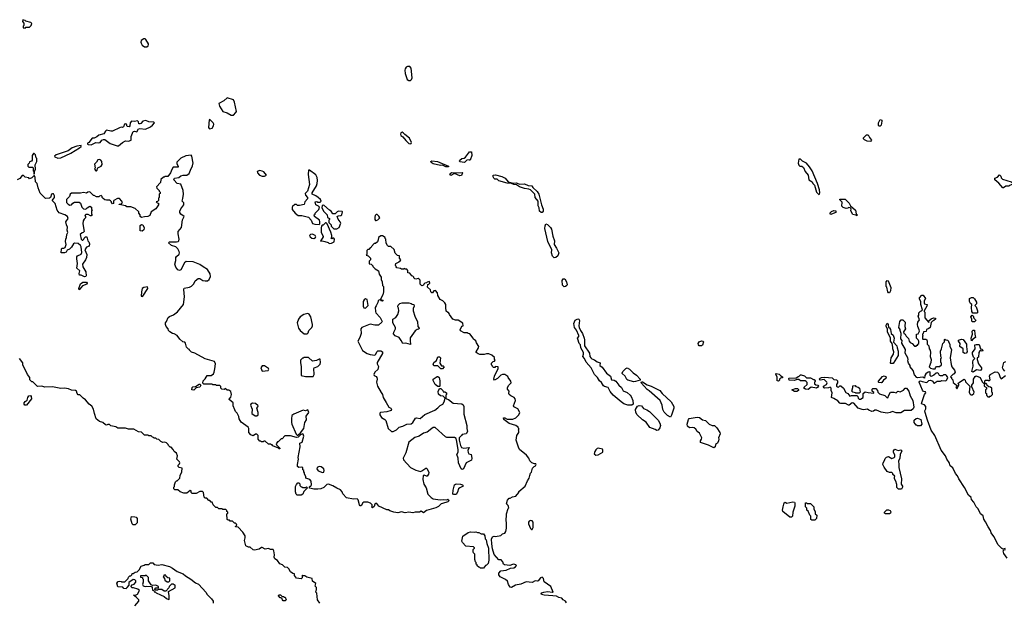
# Model space of a CAD drawing. Extents: x 1861455 to 2058065, y 200073 to 437907.
# Tile 367 of 574: x 1992894 to 2005846, y 298845 to 306490. Entities that reach past the tile are written whole.
import ezdxf

# ---------------------------------------------------------------- set-up
doc = ezdxf.new("R2010")
doc.units = 0

msp = doc.modelspace()

# ---------------------------------------------------------------- linework, layer by layer
at = {"layer": '0CON05XD'}
for points in [[(1992965, 306380), (1992975, 306390), (1993025, 306390), (1993047, 306413), (1993052, 306442), (1993040, 306455), (1992975, 306470), (1992965, 306480), (1992935, 306490), (1992930, 306465), (1992950, 306445), (1992950, 306415), (1992940, 306405), (1992940, 306385), (1992965, 306380)], [(1994565, 306133), (1994584, 306146), (1994590, 306165), (1994587, 306175), (1994555, 306232), (1994545, 306240), (1994525, 306237), (1994493, 306215), (1994487, 306195), (1994490, 306180), (1994507, 306155), (1994534, 306134), (1994565, 306133)], [(1998015, 305690), (1998035, 305692), (1998050, 305705), (1998057, 305725), (1998045, 305855), (1998025, 305873), (1997996, 305874), (1997978, 305865), (1997966, 305844), (1997962, 305825), (1997966, 305785), (1997993, 305703), (1998015, 305690)], [(1995705, 305234), (1995739, 305271), (1995744, 305285), (1995722, 305405), (1995705, 305437), (1995625, 305462), (1995578, 305422), (1995512, 305388), (1995523, 305355), (1995565, 305283), (1995625, 305266), (1995675, 305234), (1995705, 305234)], [(1994195, 304831), (1994245, 304876), (1994285, 304896), (1994325, 304894), (1994360, 304905), (1994360, 304955), (1994389, 305021), (1994405, 305024), (1994435, 305014), (1994456, 305054), (1994475, 305062), (1994549, 305051), (1994615, 305084), (1994642, 305105), (1994666, 305135), (1994660, 305145), (1994595, 305146), (1994554, 305164), (1994513, 305157), (1994486, 305124), (1994475, 305120), (1994462, 305122), (1994459, 305149), (1994445, 305162), (1994405, 305152), (1994365, 305156), (1994347, 305135), (1994343, 305097), (1994335, 305082), (1994307, 305087), (1994297, 305115), (1994285, 305121), (1994273, 305115), (1994258, 305082), (1994247, 305073), (1994227, 305077), (1994205, 305070), (1994114, 305026), (1994095, 305024), (1994034, 305036), (1994023, 305027), (1994001, 304989), (1993935, 304972), (1993910, 304950), (1993875, 304934), (1993848, 304932), (1993803, 304877), (1993787, 304865), (1993788, 304855), (1993795, 304851), (1993834, 304846), (1993895, 304877), (1993935, 304871), (1993954, 304876), (1993975, 304907), (1993995, 304917), (1994014, 304916), (1994085, 304862), (1994175, 304831), (1994195, 304831)], [(1995395, 305057), (1995425, 305064), (1995444, 305095), (1995446, 305116), (1995438, 305135), (1995395, 305180), (1995388, 305172), (1995380, 305075), (1995385, 305062), (1995395, 305057)], [(2004215, 305090), (2004195, 305090), (2004190, 305105), (2004190, 305135), (2004215, 305180), (2004235, 305168), (2004237, 305155), (2004228, 305105), (2004215, 305090)], [(1998035, 304858), (1998045, 304862), (1998049, 304875), (1998022, 304935), (1997960, 304980), (1997939, 305005), (1997925, 305010), (1997908, 305005), (1997903, 304985), (1997908, 304968), (1997935, 304952), (1997972, 304902), (1998015, 304864), (1998035, 304858)], [(2004085, 304890), (2004044, 304894), (2004005, 304910), (2003992, 304925), (2003993, 304937), (2004033, 304977), (2004057, 304977), (2004071, 304941), (2004098, 304905), (2004085, 304890)], [(1993395, 304670), (1993435, 304673), (1993565, 304737), (1993682, 304805), (1993702, 304825), (1993702, 304835), (1993646, 304826), (1993586, 304805), (1993533, 304767), (1993374, 304715), (1993350, 304695), (1993357, 304687), (1993395, 304670)], [(1996558, 300735), (1996582, 300875), (1996580, 300925), (1996610, 300935), (1996633, 301015), (1996625, 301040), (1996613, 301047), (1996587, 301033), (1996557, 301003), (1996535, 300998), (1996455, 301020), (1996382, 301018), (1996345, 300980), (1996335, 300980), (1996295, 300940), (1996285, 300940), (1996270, 300915), (1996272, 300902), (1996318, 300858), (1996315, 300850), (1996305, 300850), (1996298, 300858), (1996225, 300890), (1996215, 300900), (1996205, 300900), (1996195, 300910), (1996165, 300910), (1996125, 300950), (1996105, 300950), (1996095, 300940), (1996075, 300940), (1996065, 300950), (1996055, 300950), (1996030, 300975), (1996030, 301025), (1996015, 301040), (1995995, 301040), (1995965, 301020), (1995935, 301032), (1995908, 301065), (1995908, 301115), (1995900, 301135), (1995809, 301199), (1995783, 301245), (1995778, 301275), (1995755, 301320), (1995735, 301340), (1995723, 301363), (1995702, 301415), (1995701, 301455), (1995648, 301498), (1995652, 301515), (1995671, 301529), (1995681, 301565), (1995673, 301603), (1995645, 301620), (1995625, 301620), (1995595, 301640), (1995585, 301630), (1995552, 301632), (1995540, 301645), (1995538, 301668), (1995525, 301680), (1995485, 301680), (1995475, 301690), (1995435, 301690), (1995425, 301700), (1995315, 301700), (1995302, 301712), (1995308, 301745), (1995335, 301770), (1995360, 301815), (1995415, 301812), (1995445, 301837), (1995454, 301855), (1995459, 301899), (1995472, 301965), (1995458, 301995), (1995335, 302032), (1995197, 302107), (1995155, 302120), (1995130, 302145), (1995130, 302155), (1995115, 302160), (1995090, 302185), (1995077, 302237), (1995065, 302250), (1995040, 302255), (1995001, 302291), (1994965, 302338), (1994925, 302360), (1994903, 302363), (1994867, 302387), (1994850, 302405), (1994848, 302428), (1994820, 302455), (1994810, 302485), (1994810, 302505), (1994827, 302523), (1994848, 302575), (1994865, 302590), (1994919, 302611), (1994970, 302650), (1995051, 302745), (1995061, 302845), (1995053, 302945), (1995058, 302962), (1995130, 302975), (1995155, 302988), (1995185, 303020), (1995204, 303056), (1995243, 303087), (1995265, 303088), (1995304, 303064), (1995335, 303056), (1995365, 303057), (1995386, 303074), (1995403, 303115), (1995398, 303148), (1995365, 303208), (1995308, 303242), (1995264, 303274), (1995175, 303309), (1995085, 303313), (1995064, 303296), (1995016, 303204), (1994995, 303193), (1994975, 303200), (1994946, 303235), (1994934, 303275), (1994948, 303325), (1994949, 303365), (1994955, 303377), (1994994, 303406), (1994998, 303425), (1994991, 303445), (1994976, 303476), (1994946, 303506), (1994892, 303522), (1994852, 303555), (1994865, 303568), (1994955, 303570), (1994977, 303573), (1994988, 303582), (1994992, 303605), (1994978, 303675), (1994978, 303705), (1995022, 303758), (1995035, 303860), (1995058, 303905), (1995015, 303933), (1995000, 303955), (1995000, 303975), (1995012, 304005), (1995052, 304058), (1995052, 304082), (1995030, 304105), (1995042, 304138), (1995049, 304195), (1995046, 304244), (1995016, 304326), (1994966, 304336), (1994922, 304385), (1994930, 304405), (1994986, 304414), (1995015, 304438), (1995045, 304448), (1995095, 304448), (1995125, 304470), (1995148, 304532), (1995167, 304563), (1995170, 304595), (1995178, 304605), (1995160, 304695), (1995148, 304708), (1995078, 304702), (1995015, 304668), (1994963, 304617), (1994960, 304595), (1994980, 304565), (1994978, 304552), (1994915, 304550), (1994895, 304520), (1994880, 304475), (1994845, 304430), (1994805, 304430), (1994795, 304420), (1994785, 304420), (1994752, 304388), (1994748, 304352), (1994692, 304295), (1994698, 304275), (1994730, 304245), (1994730, 304235), (1994740, 304225), (1994740, 304205), (1994730, 304195), (1994730, 304155), (1994720, 304145), (1994720, 304115), (1994708, 304102), (1994690, 304095), (1994702, 304082), (1994718, 304078), (1994718, 304055), (1994687, 304005), (1994624, 303966), (1994604, 303916), (1994578, 303902), (1994535, 303900), (1994495, 303890), (1994480, 303905), (1994480, 303925), (1994460, 303945), (1994460, 303965), (1994415, 304008), (1994355, 304030), (1994305, 304032), (1994285, 304042), (1994202, 304062), (1994203, 304067), (1994235, 304070), (1994248, 304085), (1994237, 304105), (1994205, 304138), (1994180, 304140), (1994132, 304115), (1994127, 304105), (1994130, 304075), (1994115, 304070), (1994100, 304085), (1994100, 304095), (1994089, 304109), (1994075, 304120), (1994035, 304118), (1994013, 304123), (1993991, 304141), (1993980, 304155), (1993980, 304165), (1993967, 304177), (1993945, 304170), (1993935, 304160), (1993905, 304160), (1993875, 304180), (1993865, 304180), (1993817, 304227), (1993792, 304222), (1993775, 304212), (1993735, 304220), (1993695, 304208), (1993575, 304210), (1993560, 304195), (1993550, 304165), (1993510, 304125), (1993510, 304085), (1993530, 304065), (1993555, 304052), (1993575, 304058), (1993595, 304080), (1993615, 304090), (1993675, 304092), (1993695, 304080), (1993712, 304025), (1993732, 304002), (1993765, 304000), (1993781, 304019), (1993815, 304038), (1993837, 304027), (1993840, 303995), (1993850, 303985), (1993840, 303975), (1993840, 303935), (1993850, 303925), (1993835, 303910), (1993825, 303910), (1993795, 303930), (1993765, 303930), (1993750, 303915), (1993760, 303905), (1993760, 303885), (1993741, 303869), (1993728, 303845), (1993723, 303805), (1993742, 303708), (1993728, 303692), (1993715, 303690), (1993690, 303665), (1993703, 303603), (1993715, 303590), (1993725, 303590), (1993740, 303605), (1993743, 303617), (1993762, 303638), (1993778, 303638), (1993790, 303585), (1993802, 303572), (1993814, 303545), (1993808, 303515), (1993775, 303500), (1993750, 303465), (1993777, 303405), (1993773, 303365), (1993762, 303335), (1993720, 303275), (1993723, 303243), (1993764, 303174), (1993770, 303125), (1993764, 303116), (1993745, 303112), (1993705, 303133), (1993682, 303132), (1993678, 303155), (1993687, 303187), (1993644, 303224), (1993654, 303285), (1993644, 303346), (1993647, 303375), (1993654, 303386), (1993702, 303408), (1993712, 303428), (1993702, 303505), (1993693, 303523), (1993665, 303550), (1993615, 303552), (1993604, 303546), (1993575, 303500), (1993550, 303475), (1993520, 303460), (1993505, 303434), (1993485, 303426), (1993440, 303425), (1993443, 303477), (1993453, 303487), (1993475, 303488), (1993493, 303497), (1993506, 303534), (1993498, 303575), (1993500, 303605), (1993510, 303625), (1993513, 303667), (1993528, 303695), (1993520, 303725), (1993522, 303762), (1993508, 303795), (1993502, 303835), (1993530, 303875), (1993524, 303904), (1993487, 303927), (1993415, 303950), (1993388, 303985), (1993360, 304075), (1993320, 304115), (1993340, 304135), (1993350, 304155), (1993350, 304175), (1993340, 304200), (1993325, 304202), (1993314, 304196), (1993300, 304155), (1993288, 304142), (1993235, 304140), (1993165, 304210), (1993135, 304280), (1993122, 304335), (1993101, 304361), (1993097, 304417), (1993088, 304438), (1993082, 304438), (1993055, 304412), (1993025, 304400), (1993015, 304410), (1992965, 304420), (1992945, 304440), (1992925, 304440), (1992898, 304402), (1992860, 304385)], [(1993085, 304460), (1993090, 304465), (1993090, 304495), (1993102, 304525), (1993098, 304582), (1993118, 304625), (1993120, 304665), (1993110, 304675), (1993100, 304715), (1993085, 304732), (1993075, 304732), (1993058, 304705), (1993060, 304645), (1993048, 304632), (1993025, 304620), (1993020, 304605), (1993000, 304585), (1993000, 304565), (1993013, 304553), (1993065, 304550), (1993070, 304545), (1993070, 304505), (1993080, 304495), (1993080, 304465), (1993085, 304460)], [(1993905, 304503), (1993915, 304510), (1993917, 304535), (1993924, 304545), (1993966, 304564), (1993980, 304585), (1993974, 304625), (1993962, 304642), (1993945, 304651), (1993923, 304647), (1993905, 304616), (1993879, 304591), (1993888, 304545), (1993880, 304525), (1993894, 304505), (1993905, 304503)], [(1998535, 304554), (1998500, 304555), (1998458, 304578), (1998430, 304575), (1998335, 304595), (1998308, 304615), (1998304, 304626), (1998315, 304637), (1998390, 304625), (1998535, 304566), (1998535, 304554)], [(1998745, 304612), (1998682, 304622), (1998678, 304635), (1998683, 304645), (1998710, 304665), (1998742, 304668), (1998759, 304681), (1998810, 304755), (1998838, 304755), (1998840, 304705), (1998820, 304645), (1998813, 304643), (1998805, 304650), (1998778, 304642), (1998745, 304612)], [(2003405, 304194), (2003415, 304198), (2003421, 304215), (2003414, 304255), (2003388, 304335), (2003318, 304505), (2003285, 304558), (2003245, 304605), (2003192, 304632), (2003165, 304655), (2003144, 304656), (2003135, 304605), (2003145, 304576), (2003155, 304566), (2003185, 304564), (2003206, 304546), (2003226, 304495), (2003265, 304448), (2003275, 304386), (2003319, 304359), (2003327, 304337), (2003348, 304315), (2003374, 304225), (2003405, 304194)], [(1996085, 304432), (1996115, 304433), (1996140, 304445), (1996105, 304489), (1996085, 304500), (1996055, 304506), (1996020, 304495), (1996022, 304475), (1996050, 304445), (1996085, 304432)], [(1996835, 303800), (1996842, 303808), (1996843, 303835), (1996836, 303856), (1996774, 303904), (1996770, 303925), (1996780, 303935), (1996780, 303945), (1996830, 303995), (1996840, 304025), (1996825, 304040), (1996790, 304055), (1996780, 304095), (1996805, 304100), (1996815, 304090), (1996845, 304090), (1996858, 304105), (1996850, 304125), (1996820, 304155), (1996790, 304175), (1996742, 304195), (1996743, 304215), (1996797, 304305), (1996807, 304335), (1996813, 304375), (1996806, 304416), (1996789, 304449), (1996705, 304510), (1996695, 304510), (1996691, 304455), (1996706, 304325), (1996680, 304235), (1996650, 304205), (1996652, 304182), (1996680, 304155), (1996680, 304135), (1996643, 304097), (1996635, 304060), (1996575, 304048), (1996548, 304048), (1996535, 304060), (1996515, 304060), (1996482, 304035), (1996478, 304025), (1996480, 303995), (1996518, 303948), (1996558, 303918), (1996605, 303916), (1996695, 303893), (1996728, 303855), (1996745, 303810), (1996775, 303802), (1996835, 303800)], [(1998685, 304439), (1998615, 304470), (1998565, 304440), (1998554, 304465), (1998575, 304480), (1998615, 304477), (1998713, 304483), (1998720, 304475), (1998705, 304442), (1998685, 304439)], [(1999765, 303954), (1999755, 303954), (1999733, 303975), (1999729, 304015), (1999714, 304045), (1999713, 304105), (1999677, 304155), (1999671, 304195), (1999612, 304252), (1999592, 304262), (1999535, 304273), (1999471, 304295), (1999431, 304321), (1999395, 304323), (1999365, 304338), (1999307, 304343), (1999195, 304372), (1999175, 304392), (1999145, 304396), (1999130, 304405), (1999121, 304425), (1999124, 304446), (1999155, 304450), (1999237, 304427), (1999282, 304405), (1999321, 304361), (1999334, 304354), (1999393, 304343), (1999425, 304346), (1999475, 304326), (1999535, 304331), (1999585, 304309), (1999633, 304305), (1999643, 304283), (1999701, 304231), (1999725, 304198), (1999757, 304055), (1999781, 304001), (1999779, 303975), (1999765, 303954)], [(2005835, 304280), (2005825, 304280), (2005775, 304340), (2005723, 304383), (2005720, 304405), (2005758, 304422), (2005785, 304450), (2005800, 304435), (2005803, 304413), (2005823, 304393), (2005937, 304357), (2005960, 304335), (2005948, 304322), (2005915, 304310), (2005905, 304300), (2005865, 304300), (2005835, 304280)], [(2003905, 303910), (2003892, 303922), (2003855, 303930), (2003828, 303978), (2003830, 304005), (2003818, 304018), (2003795, 304020), (2003787, 304013), (2003765, 304010), (2003725, 304020), (2003708, 304038), (2003712, 304092), (2003680, 304125), (2003685, 304130), (2003755, 304130), (2003805, 304080), (2003822, 304042), (2003888, 303985), (2003898, 303938), (2003910, 303925), (2003905, 303910)], [(1997065, 303740), (1997095, 303760), (1997117, 303815), (1997112, 303835), (1997085, 303870), (1997072, 303905), (1997085, 303912), (1997120, 303915), (1997130, 303925), (1997140, 303965), (1997135, 303970), (1997088, 303972), (1997070, 303965), (1997045, 303940), (1997015, 303940), (1996990, 303975), (1996970, 303985), (1996895, 304050), (1996872, 304048), (1996870, 304015), (1996895, 303970), (1996940, 303925), (1996942, 303892), (1996970, 303875), (1996970, 303865), (1996960, 303855), (1996960, 303825), (1996990, 303795), (1996990, 303775), (1997025, 303740), (1997065, 303740)], [(1997585, 303852), (1997605, 303858), (1997630, 303885), (1997619, 303909), (1997595, 303929), (1997585, 303928), (1997571, 303915), (1997566, 303895), (1997568, 303865), (1997575, 303852), (1997585, 303852)], [(2003565, 303930), (2003550, 303945), (2003575, 303970), (2003605, 303980), (2003628, 303978), (2003630, 303955), (2003575, 303932), (2003565, 303930)], [(1994505, 303710), (1994480, 303715), (1994480, 303785), (1994495, 303800), (1994513, 303793), (1994532, 303755), (1994525, 303730), (1994505, 303710)], [(1996965, 303550), (1996995, 303552), (1997029, 303571), (1997037, 303607), (1997025, 303620), (1997015, 303620), (1997005, 303610), (1996992, 303612), (1997000, 303625), (1997000, 303655), (1996986, 303696), (1996938, 303808), (1996925, 303820), (1996915, 303820), (1996885, 303790), (1996875, 303790), (1996863, 303777), (1996858, 303755), (1996860, 303695), (1996888, 303645), (1996888, 303635), (1996850, 303580), (1996875, 303582), (1996906, 303576), (1996952, 303562), (1996965, 303550)], [(1999925, 303360), (1999905, 303383), (1999892, 303425), (1999894, 303465), (1999841, 303575), (1999802, 303745), (1999805, 303780), (1999815, 303808), (1999835, 303800), (1999875, 303760), (1999891, 303735), (1999906, 303645), (1999930, 303585), (1999926, 303535), (1999957, 303487), (1999986, 303425), (1999972, 303385), (1999945, 303362), (1999925, 303360)], [(1999105, 299600), (1999100, 299660), (1999115, 299692), (1999135, 299702), (1999155, 299698), (1999225, 299710), (1999245, 299730), (1999275, 299740), (1999287, 299763), (1999300, 299805), (1999298, 299885), (1999292, 299895), (1999298, 299995), (1999320, 300065), (1999330, 300075), (1999320, 300105), (1999300, 300125), (1999310, 300175), (1999335, 300200), (1999345, 300200), (1999375, 300220), (1999420, 300225), (1999460, 300275), (1999462, 300288), (1999545, 300360), (1999573, 300427), (1999598, 300465), (1999603, 300497), (1999615, 300530), (1999627, 300543), (1999640, 300595), (1999662, 300618), (1999680, 300625), (1999690, 300645), (1999685, 300652), (1999665, 300652), (1999630, 300665), (1999605, 300690), (1999590, 300725), (1999562, 300765), (1999471, 300841), (1999455, 300870), (1999427, 300965), (1999432, 301025), (1999460, 301065), (1999460, 301085), (1999450, 301095), (1999460, 301105), (1999460, 301115), (1999450, 301125), (1999450, 301135), (1999420, 301155), (1999335, 301181), (1999262, 301235), (1999260, 301255), (1999265, 301258), (1999275, 301258), (1999305, 301238), (1999383, 301237), (1999420, 301255), (1999441, 301279), (1999458, 301295), (1999472, 301325), (1999446, 301376), (1999395, 301402), (1999388, 301415), (1999416, 301484), (1999412, 301505), (1999398, 301525), (1999356, 301546), (1999334, 301565), (1999329, 301575), (1999333, 301605), (1999312, 301635), (1999312, 301655), (1999328, 301685), (1999358, 301715), (1999355, 301740), (1999320, 301785), (1999315, 301800), (1999275, 301828), (1999245, 301827), (1999225, 301818), (1999178, 301772), (1999142, 301752), (1999132, 301765), (1999138, 301805), (1999188, 301905), (1999190, 301925), (1999155, 301930), (1999145, 301920), (1999125, 301920), (1999112, 301932), (1999110, 301945), (1999100, 301955), (1999100, 301975), (1999122, 301998), (1999138, 302002), (1999150, 302015), (1999140, 302025), (1999138, 302048), (1999105, 302080), (1999066, 302096), (1999035, 302100), (1999005, 302090), (1998949, 302089), (1998926, 302096), (1998900, 302115), (1998900, 302125), (1998930, 302175), (1998932, 302195), (1998903, 302243), (1998895, 302270), (1998862, 302292), (1998860, 302305), (1998815, 302360), (1998793, 302363), (1998782, 302372), (1998743, 302373), (1998692, 302402), (1998690, 302415), (1998700, 302445), (1998715, 302460), (1998730, 302465), (1998725, 302500), (1998662, 302542), (1998625, 302542), (1998592, 302552), (1998548, 302615), (1998545, 302630), (1998535, 302640), (1998525, 302640), (1998505, 302660), (1998498, 302705), (1998500, 302745), (1998488, 302768), (1998475, 302780), (1998460, 302795), (1998425, 302810), (1998393, 302863), (1998389, 302899), (1998365, 302930), (1998342, 302928), (1998325, 302900), (1998315, 302900), (1998302, 302912), (1998298, 302938), (1998260, 302975), (1998262, 303008), (1998278, 303012), (1998290, 303025), (1998285, 303050), (1998255, 303040), (1998245, 303030), (1998222, 303028), (1998210, 303015), (1998208, 303002), (1998183, 302993), (1998162, 303015), (1998160, 303065), (1998148, 303078), (1998135, 303090), (1998105, 303080), (1998092, 303082), (1998080, 303095), (1998080, 303105), (1998065, 303120), (1998052, 303122), (1998025, 303160), (1998002, 303162), (1998000, 303195), (1997985, 303210), (1997965, 303210), (1997955, 303220), (1997945, 303210), (1997915, 303210), (1997905, 303220), (1997855, 303230), (1997845, 303240), (1997838, 303265), (1997840, 303285), (1997878, 303302), (1997885, 303310), (1997895, 303310), (1997910, 303335), (1997890, 303355), (1997890, 303385), (1997865, 303390), (1997835, 303420), (1997818, 303468), (1997775, 303510), (1997745, 303510), (1997732, 303522), (1997713, 303553), (1997710, 303605), (1997700, 303615), (1997700, 303625), (1997665, 303650), (1997645, 303650), (1997612, 303628), (1997610, 303595), (1997599, 303571), (1997575, 303550), (1997555, 303550), (1997522, 303508), (1997515, 303490), (1997505, 303490), (1997485, 303470), (1997475, 303470), (1997462, 303458), (1997460, 303405), (1997450, 303395), (1997478, 303388), (1997510, 303355), (1997510, 303335), (1997490, 303315), (1997492, 303282), (1997518, 303278), (1997540, 303255), (1997540, 303245), (1997570, 303215), (1997615, 303190), (1997624, 303144), (1997647, 303107), (1997648, 303075), (1997662, 303045), (1997668, 302998), (1997682, 302982), (1997680, 302915), (1997672, 302875), (1997640, 302815), (1997640, 302810), (1997670, 302805), (1997670, 302795), (1997665, 302790), (1997653, 302793), (1997640, 302810), (1997620, 302805), (1997610, 302795), (1997607, 302773), (1997585, 302730), (1997570, 302705), (1997573, 302653), (1997580, 302635), (1997637, 302575), (1997662, 302525), (1997660, 302515), (1997615, 302473), (1997565, 302474), (1997504, 302486), (1997394, 302446), (1997380, 302425), (1997384, 302365), (1997367, 302313), (1997341, 302265), (1997403, 302143), (1997464, 302104), (1997505, 302089), (1997565, 302080), (1997578, 302092), (1997590, 302125), (1997605, 302139), (1997645, 302139), (1997666, 302126), (1997665, 302102), (1997597, 301985), (1997597, 301965), (1997612, 301932), (1997605, 301892), (1997564, 301855), (1997551, 301825), (1997558, 301815), (1997585, 301799), (1997594, 301785), (1997596, 301765), (1997586, 301725), (1997600, 301675), (1997648, 301588), (1997667, 301565), (1997676, 301526), (1997716, 301456), (1997750, 301395), (1997775, 301382), (1997787, 301365), (1997782, 301355), (1997725, 301337), (1997640, 301325), (1997633, 301317), (1997630, 301295), (1997652, 301262), (1997696, 301236), (1997711, 301221), (1997740, 301115), (1997785, 301077), (1997805, 301079), (1997850, 301100), (1997884, 301136), (1997935, 301146), (1997985, 301172), (1998045, 301179), (1998065, 301197), (1998099, 301251), (1998115, 301256), (1998160, 301250), (1998225, 301300), (1998355, 301356), (1998395, 301386), (1998425, 301419), (1998462, 301438), (1998477, 301465), (1998490, 301515), (1998465, 301540), (1998430, 301545), (1998405, 301568), (1998399, 301601), (1998415, 301640), (1998435, 301640), (1998460, 301615), (1998465, 301600), (1998487, 301597), (1998510, 301585), (1998507, 301563), (1998500, 301555), (1998500, 301515), (1998510, 301505), (1998537, 301497), (1998595, 301450), (1998711, 301441), (1998728, 301428), (1998736, 301406), (1998736, 301306), (1998776, 301156), (1998776, 301116), (1998786, 301076), (1998768, 301045), (1998715, 301037), (1998704, 301026), (1998676, 300994), (1998674, 300964), (1998691, 300895), (1998708, 300868), (1998735, 300860), (1998808, 300865), (1998791, 300829), (1998792, 300802), (1998804, 300784), (1998834, 300774), (1998844, 300725), (1998839, 300701), (1998767, 300663), (1998734, 300585), (1998715, 300579), (1998700, 300585), (1998668, 300665), (1998660, 300725), (1998646, 300775), (1998660, 300805), (1998664, 300835), (1998646, 300946), (1998634, 300984), (1998616, 300996), (1998595, 300999), (1998515, 300998), (1998495, 301008), (1998361, 301131), (1998335, 301128), (1998315, 301116), (1998255, 301066), (1998205, 301054), (1998150, 301015), (1998094, 300996), (1998013, 300937), (1997975, 300798), (1997937, 300725), (1997944, 300704), (1998034, 300604), (1998105, 300568), (1998165, 300553), (1998185, 300560), (1998235, 300593), (1998245, 300593), (1998253, 300585), (1998277, 300537), (1998274, 300515), (1998255, 300489), (1998245, 300488), (1998215, 300501), (1998201, 300499), (1998196, 300446), (1998209, 300385), (1998240, 300335), (1998263, 300253), (1998308, 300208), (1998335, 300193), (1998425, 300179), (1998465, 300183), (1998515, 300180), (1998525, 300188), (1998537, 300177), (1998540, 300165), (1998528, 300152), (1998455, 300132), (1998440, 300125), (1998405, 300090), (1998395, 300088), (1998367, 300073), (1998245, 300038), (1998205, 300010), (1998175, 300028), (1998152, 300018), (1998095, 300018), (1998065, 300008), (1998015, 300018), (1997965, 300008), (1997915, 300019), (1997869, 300009), (1997815, 300018), (1997765, 300033), (1997745, 300048), (1997725, 300048), (1997620, 300095), (1997592, 300132), (1997578, 300132), (1997565, 300120), (1997557, 300093), (1997535, 300072), (1997520, 300085), (1997530, 300095), (1997530, 300115), (1997510, 300135), (1997475, 300148), (1997423, 300147), (1997410, 300140), (1997385, 300100), (1997375, 300100), (1997363, 300113), (1997347, 300177), (1997335, 300190), (1997285, 300188), (1997193, 300203), (1997147, 300257), (1997136, 300286), (1997115, 300312), (1997065, 300330), (1997015, 300363), (1996955, 300383), (1996935, 300382), (1996895, 300342), (1996856, 300324), (1996815, 300318), (1996765, 300320), (1996713, 300333), (1996700, 300345), (1996715, 300360), (1996725, 300360), (1996732, 300375), (1996730, 300425), (1996710, 300445), (1996660, 300465), (1996660, 300485), (1996640, 300515), (1996640, 300535), (1996630, 300545), (1996630, 300565), (1996620, 300575), (1996618, 300598), (1996605, 300610), (1996565, 300602), (1996548, 300615), (1996548, 300645), (1996562, 300715), (1996558, 300735)], [(1996765, 303613), (1996786, 303625), (1996790, 303635), (1996783, 303653), (1996745, 303670), (1996720, 303665), (1996708, 303655), (1996714, 303634), (1996735, 303620), (1996765, 303613)], [(2000055, 302977), (2000035, 302999), (2000029, 303061), (2000045, 303084), (2000065, 303082), (2000089, 303045), (2000094, 303005), (2000091, 302995), (2000075, 302983), (2000055, 302977)], [(1993675, 302940), (1993672, 302955), (1993695, 303020), (1993725, 303038), (1993775, 303042), (1993781, 303025), (1993776, 303014), (1993720, 302990), (1993675, 302940)], [(1994505, 302850), (1994515, 302856), (1994578, 302955), (1994575, 302979), (1994525, 302972), (1994506, 302955), (1994496, 302915), (1994494, 302855), (1994505, 302850)], [(2004335, 302900), (2004325, 302900), (2004312, 302912), (2004300, 302975), (2004290, 302985), (2004290, 303045), (2004305, 303060), (2004318, 303058), (2004352, 302972), (2004350, 302925), (2004335, 302900)], [(1997445, 302700), (1997478, 302735), (1997465, 302810), (1997445, 302820), (1997425, 302808), (1997412, 302785), (1997413, 302723), (1997422, 302702), (1997445, 302700)], [(2004478, 302405), (2004477, 302417), (2004460, 302445), (2004472, 302525), (2004490, 302545), (2004510, 302545), (2004540, 302515), (2004538, 302455), (2004548, 302425), (2004522, 302385), (2004526, 302366), (2004542, 302355), (2004555, 302330), (2004585, 302300), (2004596, 302265), (2004608, 302248), (2004635, 302232), (2004665, 302200), (2004685, 302200), (2004695, 302210), (2004708, 302212), (2004710, 302225), (2004720, 302235), (2004720, 302265), (2004715, 302280), (2004693, 302303), (2004690, 302355), (2004715, 302360), (2004730, 302395), (2004728, 302415), (2004707, 302455), (2004703, 302485), (2004708, 302515), (2004730, 302545), (2004712, 302595), (2004720, 302605), (2004720, 302635), (2004742, 302658), (2004758, 302662), (2004770, 302675), (2004750, 302745), (2004750, 302785), (2004730, 302815), (2004730, 302835), (2004762, 302868), (2004778, 302868), (2004808, 302825), (2004790, 302795), (2004790, 302765), (2004796, 302756), (2004830, 302745), (2004827, 302723), (2004790, 302665), (2004790, 302655), (2004800, 302645), (2004802, 302572), (2004855, 302510), (2004860, 302535), (2004882, 302558), (2004915, 302570), (2004940, 302565), (2004940, 302555), (2004920, 302535), (2004902, 302528), (2004882, 302508), (2004870, 302445), (2004855, 302430), (2004822, 302418), (2004818, 302392), (2004782, 302388), (2004780, 302365), (2004770, 302355), (2004770, 302345), (2004780, 302335), (2004772, 302328), (2004770, 302295), (2004775, 302290), (2004815, 302290), (2004825, 302280), (2004832, 302262), (2004832, 302225), (2004854, 302204), (2004858, 302165), (2004872, 302145), (2004876, 302115), (2004870, 302065), (2004884, 302024), (2004878, 301982), (2004860, 301925), (2004875, 301910), (2004905, 301900), (2004935, 301900), (2004940, 301915), (2004955, 301930), (2004995, 301930), (2005018, 301952), (2005020, 301975), (2005010, 301985), (2005010, 302035), (2005018, 302045), (2005010, 302065), (2005008, 302135), (2005022, 302165), (2005038, 302232), (2005060, 302255), (2005060, 302285), (2005065, 302290), (2005075, 302280), (2005098, 302278), (2005110, 302265), (2005110, 302255), (2005128, 302225), (2005128, 302195), (2005150, 302155), (2005136, 302044), (2005146, 301956), (2005156, 301926), (2005190, 301885), (2005200, 301855), (2005190, 301845), (2005188, 301832), (2005175, 301830), (2005140, 301795), (2005150, 301785), (2005150, 301775), (2005170, 301755), (2005175, 301720), (2005218, 301688), (2005220, 301665), (2005210, 301655), (2005222, 301642), (2005228, 301642), (2005240, 301675), (2005250, 301685), (2005250, 301695), (2005240, 301705), (2005242, 301718), (2005317, 301767), (2005332, 301752), (2005335, 301730), (2005392, 301672), (2005383, 301595), (2005392, 301572), (2005405, 301560), (2005425, 301558), (2005445, 301578), (2005450, 301595), (2005418, 301665), (2005418, 301685), (2005442, 301718), (2005440, 301765), (2005465, 301802), (2005475, 301807), (2005528, 301785), (2005555, 301730), (2005575, 301710), (2005588, 301722), (2005588, 301742), (2005598, 301752), (2005632, 301752), (2005648, 301742), (2005660, 301755), (2005652, 301805), (2005662, 301825), (2005725, 301860), (2005757, 301857), (2005775, 301840), (2005790, 301785), (2005805, 301770), (2005860, 301815)], [(2005485, 302632), (2005433, 302633), (2005418, 302655), (2005413, 302705), (2005420, 302745), (2005401, 302761), (2005388, 302785), (2005390, 302825), (2005415, 302840), (2005435, 302840), (2005455, 302820), (2005480, 302775), (2005480, 302755), (2005460, 302735), (2005477, 302717), (2005492, 302665), (2005492, 302638), (2005485, 302632)], [(1998035, 302222), (1997975, 302240), (1997932, 302232), (1997913, 302275), (1997884, 302314), (1997833, 302335), (1997812, 302362), (1997815, 302382), (1997837, 302425), (1997837, 302445), (1997803, 302505), (1997802, 302555), (1997843, 302577), (1997867, 302615), (1997880, 302665), (1997876, 302696), (1997868, 302715), (1997874, 302736), (1997895, 302758), (1997925, 302768), (1998015, 302770), (1998045, 302760), (1998055, 302750), (1998080, 302745), (1998082, 302725), (1998072, 302695), (1998072, 302665), (1998092, 302595), (1998129, 302519), (1998132, 302455), (1998150, 302435), (1998145, 302420), (1998124, 302416), (1998098, 302402), (1998032, 302308), (1998029, 302275), (1998035, 302222)], [(1996675, 302360), (1996687, 302373), (1996698, 302405), (1996738, 302445), (1996748, 302465), (1996748, 302485), (1996722, 302585), (1996700, 302620), (1996685, 302627), (1996633, 302617), (1996584, 302586), (1996560, 302555), (1996546, 302505), (1996561, 302435), (1996584, 302404), (1996635, 302362), (1996675, 302360)], [(2005455, 302518), (2005428, 302518), (2005418, 302528), (2005418, 302555), (2005408, 302585), (2005423, 302607), (2005435, 302598), (2005447, 302567), (2005468, 302545), (2005470, 302535), (2005455, 302518)], [(2000892, 301422), (2000840, 301440), (2000805, 301466), (2000700, 301555), (2000663, 301603), (2000635, 301657), (2000585, 301669), (2000575, 301677), (2000549, 301719), (2000520, 301745), (2000493, 301785), (2000456, 301826), (2000410, 301915), (2000345, 301989), (2000325, 302035), (2000302, 302065), (2000311, 302095), (2000310, 302115), (2000275, 302178), (2000270, 302215), (2000254, 302235), (2000235, 302291), (2000233, 302305), (2000249, 302325), (2000251, 302341), (2000219, 302409), (2000194, 302445), (2000183, 302497), (2000201, 302539), (2000235, 302558), (2000250, 302555), (2000257, 302535), (2000250, 302465), (2000254, 302445), (2000270, 302405), (2000296, 302365), (2000318, 302305), (2000324, 302284), (2000324, 302205), (2000388, 302105), (2000396, 302065), (2000407, 302045), (2000422, 302032), (2000455, 302020), (2000492, 301992), (2000530, 301980), (2000527, 301945), (2000555, 301922), (2000612, 301842), (2000664, 301805), (2000677, 301757), (2000715, 301752), (2000737, 301737), (2000776, 301686), (2000809, 301655), (2000832, 301612), (2000885, 301591), (2000924, 301554), (2000939, 301535), (2000960, 301485), (2000962, 301435), (2000945, 301424), (2000892, 301422)], [(2004385, 301970), (2004355, 301970), (2004350, 301975), (2004358, 302045), (2004387, 302095), (2004393, 302125), (2004378, 302165), (2004380, 302185), (2004372, 302232), (2004348, 302265), (2004347, 302305), (2004310, 302385), (2004310, 302425), (2004292, 302455), (2004294, 302476), (2004305, 302500), (2004318, 302485), (2004322, 302442), (2004335, 302438), (2004349, 302419), (2004356, 302366), (2004385, 302343), (2004397, 302305), (2004390, 302250), (2004434, 302205), (2004436, 302175), (2004449, 302135), (2004451, 302075), (2004385, 301970)], [(2005858, 299538), (2005825, 299532), (2005815, 299537), (2005765, 299589), (2005707, 299697), (2005673, 299745), (2005666, 299776), (2005632, 299825), (2005601, 299891), (2005576, 299925), (2005567, 299967), (2005534, 299995), (2005501, 300061), (2005477, 300085), (2005446, 300146), (2005415, 300184), (2005409, 300209), (2005375, 300242), (2005323, 300343), (2005247, 300455), (2005232, 300492), (2005205, 300526), (2005168, 300598), (2005135, 300626), (2005121, 300671), (2005090, 300715), (2005073, 300755), (2005015, 300830), (2004933, 301023), (2004885, 301094), (2004835, 301227), (2004805, 301325), (2004803, 301347), (2004812, 301375), (2004812, 301405), (2004796, 301426), (2004765, 301437), (2004757, 301447), (2004797, 301565), (2004816, 301585), (2004809, 301599), (2004785, 301602), (2004769, 301619), (2004728, 301725), (2004732, 301738), (2004745, 301742), (2004764, 301734), (2004825, 301722), (2004854, 301746), (2004875, 301750), (2004905, 301737), (2004915, 301718), (2004925, 301712), (2004965, 301740), (2005005, 301740), (2005025, 301748), (2005075, 301742), (2005092, 301755), (2005102, 301785), (2005088, 301815), (2005075, 301822), (2005045, 301820), (2005032, 301808), (2005005, 301808), (2004993, 301815), (2004980, 301840), (2004965, 301848), (2004950, 301845), (2004921, 301819), (2004885, 301802), (2004870, 301815), (2004870, 301855), (2004865, 301860), (2004845, 301858), (2004813, 301835), (2004801, 301815), (2004795, 301780), (2004773, 301793), (2004705, 301782), (2004695, 301788), (2004665, 301822), (2004647, 301877), (2004610, 301925), (2004606, 301946), (2004584, 301975), (2004577, 302005), (2004582, 302025), (2004577, 302047), (2004543, 302105), (2004547, 302155), (2004497, 302237), (2004502, 302272), (2004486, 302296), (2004490, 302365), (2004478, 302405)], [(2005415, 302270), (2005410, 302305), (2005430, 302355), (2005422, 302395), (2005435, 302410), (2005455, 302408), (2005458, 302355), (2005468, 302312), (2005431, 302289), (2005415, 302270)], [(2001865, 302201), (2001834, 302204), (2001822, 302215), (2001817, 302235), (2001834, 302256), (2001865, 302270), (2001882, 302265), (2001889, 302255), (2001878, 302212), (2001865, 302201)], [(2005325, 302103), (2005304, 302114), (2005303, 302165), (2005262, 302195), (2005266, 302235), (2005242, 302265), (2005245, 302278), (2005285, 302292), (2005306, 302286), (2005350, 302225), (2005348, 302195), (2005358, 302125), (2005345, 302108), (2005325, 302103)], [(2005435, 301858), (2005420, 301865), (2005436, 301936), (2005432, 301988), (2005438, 302015), (2005460, 302035), (2005443, 302053), (2005428, 302095), (2005428, 302115), (2005461, 302165), (2005460, 302215), (2005475, 302222), (2005515, 302220), (2005532, 302162), (2005555, 302158), (2005562, 302138), (2005555, 302132), (2005535, 302140), (2005523, 302137), (2005510, 302115), (2005508, 302055), (2005490, 302045), (2005488, 302025), (2005507, 301967), (2005548, 301915), (2005548, 301895), (2005535, 301880), (2005481, 301889), (2005435, 301858)], [(1996755, 301800), (1996768, 301825), (1996762, 301905), (1996770, 301915), (1996815, 301932), (1996845, 301962), (1996853, 301985), (1996846, 302026), (1996835, 302028), (1996799, 302011), (1996745, 302002), (1996695, 302050), (1996635, 302050), (1996625, 302040), (1996615, 302040), (1996590, 302015), (1996588, 301985), (1996598, 301925), (1996598, 301815), (1996655, 301800), (1996755, 301800)], [(1998455, 301900), (1998432, 301902), (1998395, 301940), (1998345, 301940), (1998333, 301955), (1998344, 301985), (1998378, 302012), (1998395, 302058), (1998415, 302058), (1998428, 302045), (1998422, 301975), (1998432, 301952), (1998445, 301940), (1998465, 301940), (1998478, 301925), (1998455, 301900)], [(1996841, 298821), (1996810, 298865), (1996802, 298952), (1996790, 298965), (1996793, 298987), (1996800, 298995), (1996800, 299025), (1996782, 299045), (1996788, 299078), (1996745, 299110), (1996740, 299145), (1996673, 299163), (1996645, 299180), (1996625, 299180), (1996615, 299190), (1996610, 299185), (1996610, 299155), (1996595, 299140), (1996535, 299150), (1996510, 299185), (1996508, 299208), (1996485, 299212), (1996455, 299232), (1996435, 299270), (1996415, 299290), (1996382, 299292), (1996350, 299325), (1996317, 299337), (1996285, 299380), (1996251, 299401), (1996240, 299425), (1996248, 299455), (1996239, 299509), (1996227, 299527), (1996195, 299528), (1996165, 299538), (1996125, 299530), (1996085, 299552), (1996075, 299552), (1996045, 299530), (1995985, 299518), (1995965, 299522), (1995926, 299556), (1995905, 299558), (1995870, 299575), (1995850, 299645), (1995862, 299678), (1995858, 299705), (1995830, 299755), (1995768, 299818), (1995732, 299822), (1995732, 299828), (1995750, 299845), (1995748, 299858), (1995735, 299870), (1995722, 299872), (1995695, 299900), (1995665, 299900), (1995655, 299910), (1995635, 299910), (1995622, 299922), (1995620, 299995), (1995630, 300005), (1995630, 300015), (1995620, 300025), (1995618, 300038), (1995605, 300050), (1995565, 300050), (1995555, 300060), (1995515, 300060), (1995495, 300080), (1995475, 300080), (1995440, 300115), (1995425, 300150), (1995415, 300150), (1995395, 300170), (1995382, 300172), (1995355, 300200), (1995335, 300200), (1995320, 300215), (1995310, 300275), (1995298, 300288), (1995263, 300287), (1995215, 300260), (1995165, 300260), (1995150, 300275), (1995148, 300298), (1995135, 300300), (1995095, 300268), (1995055, 300268), (1995003, 300283), (1994975, 300310), (1994935, 300310), (1994922, 300322), (1994920, 300345), (1994930, 300355), (1994930, 300375), (1994943, 300417), (1994955, 300430), (1994965, 300430), (1995000, 300465), (1995003, 300497), (1995028, 300545), (1995030, 300595), (1994993, 300603), (1994980, 300615), (1994980, 300635), (1994998, 300652), (1995000, 300665), (1994995, 300680), (1994960, 300715), (1994968, 300755), (1994955, 300790), (1994924, 300814), (1994915, 300840), (1994885, 300870), (1994875, 300870), (1994850, 300895), (1994848, 300908), (1994825, 300930), (1994805, 300938), (1994775, 300932), (1994750, 300945), (1994725, 300970), (1994698, 300978), (1994685, 300990), (1994665, 300990), (1994655, 301000), (1994642, 301002), (1994625, 301020), (1994595, 301020), (1994585, 301030), (1994535, 301030), (1994497, 301067), (1994455, 301072), (1994395, 301107), (1994325, 301108), (1994285, 301120), (1994185, 301120), (1994157, 301137), (1994095, 301150), (1994075, 301170), (1994055, 301170), (1994035, 301160), (1994023, 301163), (1993990, 301195), (1993945, 301210), (1993902, 301245), (1993877, 301315), (1993865, 301370), (1993841, 301411), (1993807, 301437), (1993760, 301495), (1993730, 301515), (1993685, 301560), (1993665, 301560), (1993650, 301575), (1993640, 301605), (1993627, 301617), (1993575, 301620), (1993537, 301637), (1993485, 301648), (1993435, 301643), (1993325, 301662), (1993225, 301660), (1993185, 301672), (1993128, 301668), (1993065, 301730), (1993055, 301730), (1993041, 301741), (1993028, 301758), (1993028, 301785), (1992998, 301825), (1992937, 301955), (1992935, 301980), (1992893, 302035)], [(1996085, 301870), (1996125, 301874), (1996162, 301878), (1996170, 301895), (1996166, 301906), (1996115, 301941), (1996082, 301938), (1996068, 301915), (1996085, 301870)], [(2000971, 301731), (2000895, 301750), (2000882, 301762), (2000858, 301805), (2000821, 301841), (2000818, 301845), (2000826, 301865), (2000866, 301905), (2000885, 301913), (2000915, 301898), (2000965, 301846), (2001008, 301818), (2001057, 301765), (2001058, 301752), (2000995, 301733), (2000971, 301731)], [(2005852, 301872), (2005830, 301895), (2005822, 301915), (2005842, 301985), (2005865, 301998)], [(1998415, 301670), (1998395, 301670), (1998361, 301695), (1998331, 301755), (1998334, 301766), (1998385, 301800), (1998395, 301800), (1998410, 301785), (1998422, 301745), (1998420, 301675), (1998415, 301670)], [(2002875, 301740), (2002860, 301745), (2002860, 301795), (2002842, 301825), (2002840, 301835), (2002845, 301840), (2002885, 301832), (2002905, 301810), (2002930, 301795), (2002928, 301782), (2002902, 301778), (2002890, 301765), (2002888, 301752), (2002875, 301740)], [(2003265, 301630), (2003233, 301633), (2003210, 301645), (2003215, 301660), (2003252, 301695), (2003252, 301722), (2003240, 301735), (2003225, 301742), (2003165, 301742), (2003145, 301760), (2003115, 301760), (2003085, 301748), (2003015, 301750), (2003010, 301775), (2003015, 301780), (2003107, 301783), (2003135, 301800), (2003145, 301800), (2003165, 301822), (2003175, 301822), (2003217, 301807), (2003243, 301783), (2003295, 301782), (2003335, 301760), (2003345, 301760), (2003360, 301745), (2003360, 301735), (2003350, 301725), (2003350, 301705), (2003365, 301690), (2003395, 301688), (2003400, 301675), (2003395, 301660), (2003375, 301648), (2003305, 301660), (2003265, 301630)], [(2004305, 301319), (2004225, 301330), (2004165, 301358), (2004145, 301358), (2004125, 301343), (2004105, 301342), (2004066, 301356), (2004045, 301372), (2003995, 301361), (2003975, 301364), (2003925, 301382), (2003865, 301448), (2003845, 301452), (2003805, 301422), (2003795, 301422), (2003756, 301446), (2003695, 301447), (2003681, 301451), (2003655, 301480), (2003605, 301512), (2003573, 301523), (2003583, 301585), (2003570, 301615), (2003570, 301645), (2003555, 301658), (2003535, 301650), (2003485, 301648), (2003475, 301652), (2003468, 301665), (2003470, 301675), (2003506, 301694), (2003518, 301715), (2003512, 301725), (2003475, 301760), (2003425, 301750), (2003410, 301765), (2003422, 301778), (2003443, 301787), (2003485, 301792), (2003582, 301782), (2003605, 301760), (2003638, 301758), (2003650, 301745), (2003650, 301715), (2003640, 301695), (2003640, 301675), (2003652, 301662), (2003665, 301660), (2003683, 301677), (2003695, 301678), (2003730, 301645), (2003761, 301591), (2003786, 301576), (2003815, 301542), (2003835, 301550), (2003905, 301550), (2003920, 301535), (2003923, 301513), (2003935, 301500), (2003955, 301502), (2003990, 301525), (2003990, 301575), (2004015, 301600), (2004055, 301588), (2004128, 301582), (2004128, 301588), (2004110, 301605), (2004110, 301635), (2004115, 301640), (2004155, 301640), (2004180, 301615), (2004182, 301592), (2004205, 301570), (2004275, 301550), (2004305, 301520), (2004318, 301525), (2004323, 301547), (2004348, 301592), (2004393, 301593), (2004423, 301587), (2004445, 301608), (2004475, 301599), (2004518, 301622), (2004540, 301645), (2004560, 301645), (2004590, 301605), (2004608, 301545), (2004642, 301485), (2004658, 301395), (2004648, 301375), (2004620, 301355), (2004535, 301353), (2004485, 301323), (2004425, 301323), (2004375, 301340), (2004344, 301326), (2004305, 301319)], [(2004225, 301718), (2004195, 301720), (2004190, 301725), (2004193, 301737), (2004245, 301800), (2004265, 301808), (2004285, 301800), (2004290, 301795), (2004288, 301775), (2004258, 301752), (2004235, 301722), (2004225, 301718)], [(1995185, 301620), (1995160, 301625), (1995163, 301657), (1995170, 301665), (1995205, 301670), (1995255, 301700), (1995265, 301700), (1995278, 301688), (1995265, 301660), (1995215, 301650), (1995185, 301620)], [(2001455, 301267), (2001415, 301289), (2001370, 301330), (2001354, 301365), (2001344, 301424), (2001318, 301485), (2001175, 301612), (2001147, 301627), (2001070, 301715), (2001072, 301728), (2001085, 301730), (2001150, 301690), (2001202, 301675), (2001314, 301615), (2001345, 301578), (2001462, 301465), (2001499, 301405), (2001499, 301385), (2001470, 301290), (2001455, 301267)], [(2003935, 301580), (2003895, 301580), (2003887, 301587), (2003852, 301592), (2003842, 301605), (2003853, 301655), (2003852, 301678), (2003885, 301680), (2003895, 301670), (2003925, 301660), (2003940, 301645), (2003950, 301595), (2003935, 301580)], [(2005645, 301530), (2005655, 301540), (2005668, 301542), (2005690, 301565), (2005690, 301585), (2005680, 301595), (2005680, 301645), (2005665, 301660), (2005642, 301662), (2005622, 301682), (2005618, 301698), (2005602, 301708), (2005580, 301695), (2005582, 301672), (2005610, 301655), (2005610, 301635), (2005600, 301625), (2005600, 301585), (2005610, 301575), (2005610, 301555), (2005620, 301545), (2005620, 301535), (2005645, 301530)], [(1992961, 301421), (1992952, 301435), (1992955, 301455), (1992965, 301470), (1992992, 301488), (1993002, 301525), (1993015, 301544), (1993035, 301551), (1993047, 301537), (1993048, 301505), (1992985, 301424), (1992961, 301421)], [(2003115, 301603), (2003085, 301603), (2003050, 301625), (2003098, 301642), (2003125, 301640), (2003138, 301628), (2003140, 301615), (2003115, 301603)], [(1996015, 301282), (1996030, 301295), (1996032, 301305), (1996032, 301328), (1996012, 301385), (1996028, 301402), (1996030, 301415), (1995997, 301447), (1995955, 301448), (1995935, 301438), (1995932, 301425), (1995952, 301372), (1995950, 301315), (1995993, 301283), (1996015, 301282)], [(2001275, 301089), (2001252, 301105), (2001185, 301130), (2001135, 301201), (2001085, 301229), (2001016, 301295), (2001000, 301325), (2000994, 301365), (2001022, 301408), (2001045, 301420), (2001072, 301415), (2001098, 301378), (2001142, 301362), (2001179, 301339), (2001295, 301227), (2001317, 301187), (2001322, 301155), (2001315, 301125), (2001295, 301094), (2001275, 301089)], [(1996555, 301030), (1996589, 301061), (1996632, 301118), (1996646, 301194), (1996668, 301232), (1996663, 301277), (1996698, 301325), (1996685, 301360), (1996655, 301350), (1996623, 301357), (1996500, 301305), (1996474, 301286), (1996468, 301245), (1996468, 301195), (1996473, 301175), (1996533, 301043), (1996545, 301030), (1996555, 301030)], [(2002025, 300864), (2001955, 300898), (2001851, 300931), (2001848, 300955), (2001864, 300976), (2001868, 300995), (2001836, 301055), (2001807, 301077), (2001788, 301108), (2001767, 301127), (2001745, 301131), (2001705, 301123), (2001680, 301145), (2001674, 301175), (2001691, 301235), (2001701, 301249), (2001804, 301266), (2001835, 301262), (2001875, 301231), (2001915, 301223), (2001962, 301172), (2002005, 301156), (2002035, 301156), (2002066, 301125), (2002103, 301065), (2002107, 301045), (2002087, 300995), (2002091, 300975), (2002087, 300955), (2002072, 300925), (2002049, 300905), (2002042, 300875), (2002025, 300864)], [(2004705, 301150), (2004695, 301160), (2004685, 301160), (2004660, 301195), (2004660, 301225), (2004685, 301250), (2004705, 301253), (2004746, 301235), (2004761, 301175), (2004745, 301152), (2004705, 301150)], [(2000475, 300768), (2000505, 300772), (2000563, 300805), (2000567, 300835), (2000560, 300845), (2000505, 300860), (2000490, 300855), (2000475, 300838), (2000460, 300815), (2000452, 300782), (2000475, 300768)], [(2004495, 300320), (2004455, 300320), (2004432, 300342), (2004432, 300382), (2004420, 300425), (2004400, 300455), (2004400, 300475), (2004408, 300488), (2004382, 300512), (2004380, 300525), (2004368, 300538), (2004335, 300538), (2004305, 300552), (2004265, 300610), (2004250, 300645), (2004252, 300665), (2004272, 300695), (2004278, 300722), (2004295, 300740), (2004325, 300750), (2004365, 300722), (2004396, 300734), (2004404, 300746), (2004406, 300765), (2004388, 300805), (2004388, 300825), (2004406, 300844), (2004452, 300828), (2004485, 300838), (2004498, 300825), (2004478, 300775), (2004470, 300725), (2004453, 300685), (2004460, 300645), (2004458, 300605), (2004496, 300455), (2004488, 300385), (2004507, 300357), (2004508, 300345), (2004495, 300320)], [(1996878, 300538), (1996895, 300543), (1996900, 300565), (1996893, 300585), (1996861, 300611), (1996835, 300617), (1996806, 300604), (1996802, 300585), (1996822, 300562), (1996878, 300538)], [(1996595, 300242), (1996545, 300242), (1996532, 300255), (1996524, 300284), (1996524, 300356), (1996535, 300380), (1996555, 300400), (1996565, 300400), (1996578, 300388), (1996580, 300365), (1996595, 300350), (1996605, 300350), (1996615, 300340), (1996655, 300340), (1996665, 300350), (1996680, 300335), (1996632, 300288), (1996618, 300255), (1996595, 300242)], [(1998605, 300248), (1998593, 300255), (1998596, 300305), (1998615, 300375), (1998627, 300385), (1998645, 300388), (1998694, 300384), (1998720, 300375), (1998728, 300365), (1998720, 300355), (1998682, 300338), (1998666, 300324), (1998655, 300280), (1998635, 300250), (1998605, 300248)], [(2003045, 299950), (2003025, 299950), (2002933, 300025), (2002930, 300045), (2002936, 300085), (2002952, 300138), (2002965, 300150), (2002986, 300136), (2003065, 300151), (2003085, 300148), (2003091, 300141), (2003089, 300095), (2003063, 300015), (2003058, 299962), (2003045, 299950)], [(2003315, 299910), (2003302, 299922), (2003300, 299965), (2003290, 299975), (2003268, 300028), (2003250, 300045), (2003248, 300068), (2003230, 300085), (2003232, 300138), (2003245, 300140), (2003255, 300130), (2003295, 300130), (2003340, 300085), (2003340, 300055), (2003360, 300025), (2003360, 299995), (2003378, 299975), (2003377, 299933), (2003355, 299912), (2003315, 299910)], [(2004283, 299993), (2004272, 300002), (2004270, 300015), (2004303, 300047), (2004325, 300048), (2004345, 300038), (2004353, 300023), (2004349, 300005), (2004335, 299994), (2004283, 299993)], [(1994415, 299850), (1994385, 299850), (1994373, 299863), (1994358, 299925), (1994365, 299960), (1994407, 299957), (1994425, 299950), (1994440, 299935), (1994440, 299875), (1994415, 299850)], [(1999635, 299790), (1999647, 299815), (1999647, 299885), (1999635, 299902), (1999615, 299908), (1999595, 299900), (1999587, 299883), (1999587, 299863), (1999615, 299800), (1999625, 299790), (1999635, 299790)], [(1998995, 299280), (1998955, 299280), (1998945, 299290), (1998932, 299292), (1998912, 299312), (1998910, 299325), (1998900, 299335), (1998900, 299355), (1998890, 299365), (1998880, 299395), (1998880, 299465), (1998863, 299483), (1998860, 299495), (1998860, 299525), (1998878, 299542), (1998878, 299548), (1998865, 299560), (1998765, 299570), (1998718, 299618), (1998712, 299635), (1998725, 299700), (1998795, 299750), (1998825, 299758), (1998875, 299752), (1998895, 299760), (1998915, 299750), (1998935, 299750), (1998965, 299730), (1998995, 299730), (1999012, 299705), (1999018, 299668), (1999032, 299652), (1999040, 299605), (1999063, 299545), (1999067, 299385), (1999055, 299340), (1999035, 299320), (1999020, 299315), (1998995, 299280)], [(2000086, 298825), (2000075, 298845), (2000045, 298865), (2000025, 298888), (1999985, 298897), (1999955, 298912), (1999908, 298918), (1999794, 298924), (1999758, 298935), (1999752, 298945), (1999762, 298955), (1999790, 298965), (1999837, 298973), (1999905, 298963), (1999913, 298967), (1999879, 299039), (1999792, 299102), (1999784, 299145), (1999765, 299160), (1999745, 299155), (1999715, 299113), (1999705, 299110), (1999675, 299116), (1999635, 299092), (1999555, 299102), (1999485, 299068), (1999415, 299058), (1999365, 299028), (1999345, 299030), (1999322, 299065), (1999309, 299109), (1999285, 299130), (1999215, 299168), (1999199, 299195), (1999199, 299215), (1999225, 299245), (1999295, 299256), (1999351, 299279), (1999395, 299287), (1999415, 299298), (1999428, 299315), (1999420, 299325), (1999395, 299331), (1999375, 299330), (1999343, 299317), (1999273, 299323), (1999260, 299335), (1999250, 299365), (1999228, 299388), (1999195, 299390), (1999135, 299460), (1999114, 299534), (1999105, 299600)], [(2005882, 299412), (2005841, 299475), (2005833, 299507), (2005845, 299520), (2005860, 299525)], [(1994410, 298785), (1994460, 298845), (1994460, 298865), (1994428, 298898), (1994390, 298925), (1994425, 298928), (1994443, 298937), (1994468, 298985), (1994450, 299005), (1994393, 299023), (1994373, 299023), (1994360, 299035), (1994360, 299045), (1994375, 299060), (1994399, 299071), (1994420, 299095), (1994420, 299115), (1994408, 299128), (1994385, 299130), (1994330, 299090), (1994330, 299055), (1994302, 299028), (1994295, 299010), (1994265, 299012), (1994252, 299032), (1994183, 299033), (1994170, 299085), (1994190, 299105), (1994205, 299110), (1994227, 299107), (1994235, 299100), (1994278, 299102), (1994320, 299145), (1994325, 299160), (1994345, 299180), (1994355, 299180), (1994368, 299192), (1994375, 299210), (1994385, 299210), (1994415, 299230), (1994438, 299232), (1994465, 299260), (1994490, 299305), (1994532, 299318), (1994545, 299330), (1994595, 299330), (1994615, 299350), (1994645, 299350), (1994665, 299330), (1994715, 299322), (1994763, 299327), (1994865, 299302), (1994905, 299282), (1994965, 299237), (1995045, 299208), (1995075, 299178), (1995145, 299138), (1995205, 299088), (1995245, 299068), (1995345, 298960), (1995355, 298940), (1995419, 298879), (1995440, 298845), (1995438, 298822)], [(1994855, 298870), (1994860, 298875), (1994860, 298915), (1994850, 298975), (1994938, 299022), (1994938, 299058), (1994925, 299060), (1994915, 299070), (1994892, 299068), (1994862, 299038), (1994858, 299022), (1994815, 298980), (1994795, 298980), (1994765, 299000), (1994715, 299000), (1994707, 298993), (1994675, 298990), (1994670, 299005), (1994685, 299020), (1994718, 299022), (1994718, 299038), (1994685, 299058), (1994642, 299052), (1994625, 299060), (1994590, 299115), (1994588, 299158), (1994558, 299188), (1994545, 299180), (1994482, 299178), (1994482, 299162), (1994508, 299158), (1994510, 299145), (1994520, 299135), (1994518, 299095), (1994508, 299065), (1994517, 299047), (1994545, 299038), (1994565, 299042), (1994628, 299038), (1994637, 299027), (1994642, 298992), (1994658, 298988), (1994665, 298970), (1994678, 298968), (1994690, 298955), (1994745, 298928), (1994795, 298910), (1994825, 298880), (1994855, 298870)], [(1994855, 299100), (1994870, 299115), (1994868, 299148), (1994842, 299152), (1994822, 299172), (1994818, 299188), (1994792, 299188), (1994790, 299175), (1994780, 299165), (1994800, 299145), (1994802, 299122), (1994835, 299100), (1994855, 299100)], [(1996385, 298850), (1996362, 298852), (1996350, 298865), (1996348, 298878), (1996335, 298890), (1996322, 298892), (1996300, 298915), (1996302, 298928), (1996325, 298930), (1996345, 298910), (1996365, 298910), (1996375, 298900), (1996385, 298900), (1996400, 298865), (1996385, 298850)]]:
    msp.add_lwpolyline(points, dxfattribs=at)

doc.saveas('drawing.dxf')
